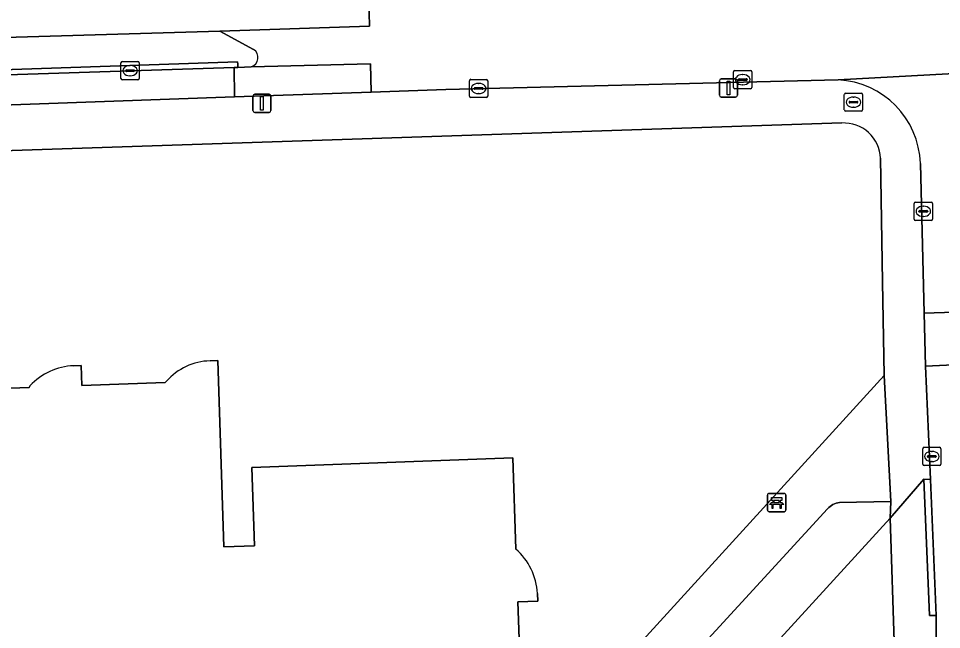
# Model space of a CAD drawing. Extents: x 161084 to 161928, y 385354 to 386522.
# Drawn here: x 161509.2 to 161559.9, y 386442.9 to 386476.5 of the extents above; entities that cross this region are included whole.
import ezdxf

# ---------------------------------------------------------------- set-up
doc = ezdxf.new("R2010")
doc.units = 0
for name, color, linetype in [('IMGEO_Bank', 7, 'Continuous'), ('IMGEO_Brandkraan', 7, 'Continuous'), ('IMGEO_Fietspad_gesloten', 7, 'Continuous'), ('IMGEO_Fietspad_open', 7, 'Continuous'), ('IMGEO_Groenvoorziening', 7, 'Continuous'), ('IMGEO_Haag', 7, 'Continuous'), ('IMGEO_Kolk', 7, 'Continuous'), ('IMGEO_Lichtmast', 7, 'Continuous'), ('IMGEO_Pand', 7, 'Continuous'), ('IMGEO_Parkeervlak_open', 7, 'Continuous'), ('IMGEO_Rijbaan_lokaal_open', 7, 'Continuous'), ('IMGEO_Voetpad_open', 7, 'Continuous')]:
    doc.layers.add(name, color=color, linetype=linetype)

msp = doc.modelspace()

# ---------------------------------------------------------------- linework, layer by layer
at = {"layer": 'IMGEO_Bank'}
for p, q in [((161550.318, 386449.484), (161550.318, 386450.325)), ((161550.318, 386450.325), (161550.318, 386449.484)), ((161550.393, 386450.409), (161551.234, 386450.409)), ((161551.234, 386450.409), (161550.393, 386450.409)), ((161551.318, 386450.334), (161551.318, 386449.493)), ((161551.318, 386449.493), (161551.318, 386450.334)), ((161551.015, 386449.807), (161550.622, 386449.807)), ((161550.627, 386449.915), (161550.627, 386450.021)), ((161550.671, 386450.021), (161550.671, 386449.915)), ((161550.959, 386450.027), (161550.677, 386450.027)), ((161550.677, 386449.909), (161550.959, 386449.909)), ((161550.965, 386449.915), (161550.965, 386450.021)), ((161551.009, 386450.021), (161551.009, 386449.915)), ((161551.243, 386449.409), (161550.402, 386449.409)), ((161550.402, 386449.409), (161551.243, 386449.409))]:
    msp.add_line(p, q, dxfattribs=at)
for points in [[(161550.621, 386450.027), (161550.535, 386450.027), (161550.535, 386450.188), (161551.098, 386450.188), (161551.098, 386450.027), (161551.015, 386450.027)], [(161550.565, 386449.807), (161550.423, 386449.807), (161550.535, 386449.909), (161550.621, 386449.909)], [(161550.615, 386449.8), (161550.615, 386449.593), (161550.572, 386449.593), (161550.572, 386449.8)], [(161551.015, 386449.909), (161551.098, 386449.909), (161551.21, 386449.807), (161551.071, 386449.807)], [(161551.065, 386449.8), (161551.065, 386449.593), (161551.021, 386449.593), (161551.021, 386449.8)]]:
    msp.add_lwpolyline(points, dxfattribs=at)
for centre, radius, start, end in [((161550.396, 386450.331), 0.0779, 92.4484, 184.2845), ((161550.396, 386450.331), 0.0779, 92.4484, 184.2845), ((161551.24, 386450.331), 0.0779, 2.4484, 94.2845), ((161551.24, 386450.331), 0.0779, 2.4484, 94.2845), ((161550.565, 386449.8), 0.00671, 2.8957, 87.1043), ((161550.622, 386449.8), 0.00671, 92.8957, 177.1043), ((161550.62, 386450.02), 0.00671, 2.8957, 87.1043), ((161550.62, 386449.916), 0.00671, 272.8957, 357.1043), ((161550.677, 386450.02), 0.00671, 92.8957, 177.1043), ((161550.677, 386449.916), 0.00671, 182.8957, 267.1043), ((161550.959, 386450.02), 0.00671, 2.8957, 87.1043), ((161550.959, 386449.916), 0.00671, 272.8957, 357.1043), ((161551.016, 386450.02), 0.00671, 92.8957, 177.1043), ((161551.016, 386449.916), 0.00671, 182.8957, 267.1043), ((161551.014, 386449.8), 0.00671, 2.8957, 87.1043), ((161551.071, 386449.8), 0.00671, 92.8957, 177.1043), ((161550.396, 386449.487), 0.0779, 182.4484, 274.2845), ((161550.396, 386449.487), 0.0779, 182.4484, 274.2845), ((161551.24, 386449.487), 0.0779, 272.4484, 4.2845), ((161551.24, 386449.487), 0.0779, 272.4484, 4.2845)]:
    msp.add_arc(centre, radius, start, end, dxfattribs=at)
at = {"layer": 'IMGEO_Brandkraan'}
for p, q in [((161554.611, 386472.402), (161555.463, 386472.402)), ((161554.536, 386471.476), (161554.536, 386472.328)), ((161554.795, 386471.896), (161554.795, 386471.908)), ((161554.838, 386471.945), (161555.236, 386471.945)), ((161555.024, 386472.182), (161555.049, 386472.182)), ((161555.279, 386471.908), (161555.279, 386471.896)), ((161555.537, 386472.328), (161555.537, 386471.476)), ((161555.463, 386471.402), (161554.611, 386471.402)), ((161555.233, 386471.859), (161554.835, 386471.859)), ((161555.047, 386471.622), (161555.022, 386471.622))]:
    msp.add_line(p, q, dxfattribs=at)
for points in [[(161554.611, 386472.402), (161555.463, 386472.402)], [(161554.536, 386471.476), (161554.536, 386472.328)], [(161555.537, 386472.328), (161555.537, 386471.476)], [(161555.463, 386471.402), (161554.611, 386471.402)]]:
    msp.add_lwpolyline(points, dxfattribs=at)
for centre, radius, start, end in [((161554.613, 386472.326), 0.0765, 91.552, 178.448), ((161554.613, 386472.326), 0.0765, 91.552, 178.448), ((161555.461, 386472.326), 0.0765, 1.552, 88.448), ((161555.461, 386472.326), 0.0765, 1.552, 88.448), ((161554.835, 386471.905), 0.0403, 85.8775, 175.7526), ((161554.832, 386471.895), 0.0366, 178.938, 274.7102), ((161555.236, 386471.902), 0.043, 264.8664, 352.4533), ((161555.24, 386471.907), 0.0386, 1.7309, 96.639), ((161554.613, 386471.478), 0.0765, 181.552, 268.448), ((161554.613, 386471.478), 0.0765, 181.552, 268.448), ((161555.461, 386471.478), 0.0765, 271.552, 358.448), ((161555.461, 386471.478), 0.0765, 271.552, 358.448)]:
    msp.add_arc(centre, radius, start, end, dxfattribs=at)
for centre, major_axis, ratio, start_param, end_param in [((161555.023, 386471.902), (-0.387, 0.002), 0.722429, 4.712389, 7.853982), ((161555.048, 386471.902), (-0.39, 0.002), 0.717154, 1.570796, 4.712389)]:
    msp.add_ellipse(centre, major_axis=major_axis, ratio=ratio, start_param=start_param, end_param=end_param, dxfattribs=at)
at = {"layer": 'IMGEO_Fietspad_gesloten'}
for points in [[(161521.028, 386473.8), (161521.236, 386473.81), (161521.222, 386473.985), (161521.211, 386474.123), (161503.428, 386473.519), (161500, 386473.404), (161422.709, 386470.822), (161419.46, 386470.712), (161374.447, 386469.158), (161373.947, 386469.131), (161373.945, 386468.888), (161419.47, 386470.405), (161422.267, 386470.498), (161500, 386473.118), (161503.432, 386473.234)], [(161419.522, 386468.753), (161422.381, 386468.851), (161500, 386471.455), (161503.171, 386471.561), (161521.05, 386472.187), (161521.028, 386473.8), (161503.432, 386473.234), (161500, 386473.118), (161422.267, 386470.498), (161419.47, 386470.405), (161373.945, 386468.888), (161373.892, 386467.179)]]:
    msp.add_lwpolyline(points, close=True, dxfattribs=at)
at = {"layer": 'IMGEO_Fietspad_open'}
msp.add_lwpolyline([(161524.844, 386477.968), (161512.843, 386477.556), (161504.64, 386477.27), (161504.681, 386475.335), (161520.243, 386475.807), (161528.463, 386476.077), (161528.428, 386477.563), (161528.023, 386477.548)], dxfattribs=at)
msp.add_lwpolyline([(161521.967, 386473.844), (161521.236, 386473.81), (161521.028, 386473.8), (161521.05, 386472.187), (161528.557, 386472.451), (161528.522, 386474.008)], close=True, dxfattribs=at)
at = {"layer": 'IMGEO_Groenvoorziening'}
for points in [[(161522.097, 386474.803), (161520.243, 386475.807), (161504.681, 386475.335), (161503.066, 386475.274), (161500, 386475.173), (161422.655, 386472.617), (161419.403, 386472.504), (161375.032, 386470.964), (161373.83, 386470.922), (161373.947, 386469.131), (161374.447, 386469.158), (161419.46, 386470.712), (161422.709, 386470.822), (161500, 386473.404)], [(161500, 386473.404), (161503.428, 386473.519), (161521.211, 386474.123), (161521.222, 386473.985), (161521.236, 386473.81), (161521.967, 386473.844)], [(161554.406, 386470.758), (161503.319, 386469.057), (161500, 386468.945), (161496.823, 386468.838), (161497.052, 386460.02), (161497.317, 386455.782), (161500, 386455.895), (161502.244, 386455.989)], [(161538.238, 386429.943), (161538.247, 386429.565), (161540.237, 386429.653), (161539.885, 386438.41), (161556.72, 386456.893), (161556.624, 386462.026), (161556.524, 386468.822)], [(161519.703, 386457.693), (161520.136, 386457.707), (161520.467, 386447.482), (161522.15, 386447.542), (161521.996, 386451.839), (161536.323, 386452.362)], [(161504.719, 386457.16), (161505.132, 386457.161), (161505.185, 386456.064), (161509.761, 386456.23), (161509.822, 386456.332)], [(161512.209, 386457.427), (161512.618, 386457.442), (161512.669, 386456.336), (161517.245, 386456.502), (161517.317, 386456.573)], [(161536.323, 386452.362), (161536.493, 386447.353)], [(161537.683, 386444.916), (161537.698, 386444.501), (161536.598, 386444.461), (161536.769, 386439.858)]]:
    msp.add_lwpolyline(points, dxfattribs=at)
for centre, radius, start, end in [((161521.792, 386474.356), 0.541, 288.8966, 55.6637), ((161554.498, 386468.732), 2.028, 2.5511, 92.5899), ((161519.77, 386454.448), 3.246, 91.1904, 139.1008), ((161512.399, 386453.863), 3.569, 93.0537, 136.2314), ((161534.205, 386444.727), 3.483, 3.1124, 48.9406)]:
    msp.add_arc(centre, radius, start, end, dxfattribs=at)
at = {"layer": 'IMGEO_Haag'}
for points in [[(161522.097, 386474.803), (161520.243, 386475.807), (161504.681, 386475.335), (161503.066, 386475.274), (161500, 386475.173), (161422.655, 386472.617), (161419.403, 386472.504), (161375.032, 386470.964), (161373.83, 386470.922), (161373.947, 386469.131), (161374.447, 386469.158), (161419.46, 386470.712), (161422.709, 386470.822), (161500, 386473.404)], [(161500, 386473.404), (161503.428, 386473.519), (161521.211, 386474.123), (161521.222, 386473.985), (161521.236, 386473.81), (161521.967, 386473.844)]]:
    msp.add_lwpolyline(points, dxfattribs=at)
msp.add_arc((161521.792, 386474.356), 0.541, 288.8966, 55.6637, dxfattribs=at)
at = {"layer": 'IMGEO_Kolk'}
for p, q in [((161514.811, 386473.205), (161514.811, 386474.057)), ((161514.886, 386474.131), (161515.738, 386474.131)), ((161515.299, 386473.911), (161515.324, 386473.911)), ((161515.812, 386474.057), (161515.812, 386473.205)), ((161515.07, 386473.625), (161515.07, 386473.637)), ((161515.508, 386473.588), (161515.11, 386473.588)), ((161515.113, 386473.674), (161515.511, 386473.674)), ((161515.554, 386473.637), (161515.554, 386473.625)), ((161548.454, 386472.714), (161548.454, 386473.566)), ((161548.529, 386473.64), (161549.381, 386473.64)), ((161548.942, 386473.42), (161548.967, 386473.42)), ((161549.455, 386473.566), (161549.455, 386472.714)), ((161515.738, 386473.131), (161514.886, 386473.131)), ((161515.322, 386473.351), (161515.297, 386473.351)), ((161533.951, 386472.229), (161533.951, 386473.081)), ((161534.026, 386473.155), (161534.878, 386473.155)), ((161534.439, 386472.935), (161534.464, 386472.935)), ((161534.952, 386473.081), (161534.952, 386472.229)), ((161548.713, 386473.134), (161548.713, 386473.146)), ((161549.151, 386473.097), (161548.753, 386473.097)), ((161548.756, 386473.183), (161549.154, 386473.183)), ((161549.197, 386473.146), (161549.197, 386473.134)), ((161534.21, 386472.649), (161534.21, 386472.661)), ((161534.648, 386472.612), (161534.25, 386472.612)), ((161534.253, 386472.698), (161534.651, 386472.698)), ((161534.462, 386472.375), (161534.437, 386472.375)), ((161534.694, 386472.661), (161534.694, 386472.649)), ((161549.381, 386472.64), (161548.529, 386472.64)), ((161548.965, 386472.86), (161548.94, 386472.86)), ((161534.878, 386472.155), (161534.026, 386472.155)), ((161558.372, 386465.479), (161558.372, 386466.331)), ((161558.447, 386466.405), (161559.299, 386466.405)), ((161559.373, 386466.331), (161559.373, 386465.479)), ((161558.631, 386465.899), (161558.631, 386465.911)), ((161559.069, 386465.862), (161558.671, 386465.862)), ((161558.674, 386465.948), (161559.072, 386465.948)), ((161558.86, 386466.185), (161558.885, 386466.185)), ((161559.115, 386465.911), (161559.115, 386465.899)), ((161559.299, 386465.405), (161558.447, 386465.405)), ((161558.883, 386465.625), (161558.858, 386465.625)), ((161558.84, 386452.018), (161558.84, 386452.87)), ((161558.915, 386452.944), (161559.767, 386452.944)), ((161559.328, 386452.724), (161559.353, 386452.724)), ((161559.841, 386452.87), (161559.841, 386452.018)), ((161559.099, 386452.438), (161559.099, 386452.45)), ((161559.537, 386452.401), (161559.139, 386452.401)), ((161559.142, 386452.487), (161559.54, 386452.487)), ((161559.351, 386452.164), (161559.326, 386452.164)), ((161559.583, 386452.45), (161559.583, 386452.438)), ((161559.767, 386451.944), (161558.915, 386451.944))]:
    msp.add_line(p, q, dxfattribs=at)
for points in [[(161514.811, 386473.205), (161514.811, 386474.057)], [(161514.886, 386474.131), (161515.738, 386474.131)], [(161515.812, 386474.057), (161515.812, 386473.205)], [(161548.454, 386472.714), (161548.454, 386473.566)], [(161548.529, 386473.64), (161549.381, 386473.64)], [(161549.455, 386473.566), (161549.455, 386472.714)], [(161515.738, 386473.131), (161514.886, 386473.131)], [(161533.951, 386472.229), (161533.951, 386473.081)], [(161534.026, 386473.155), (161534.878, 386473.155)], [(161534.952, 386473.081), (161534.952, 386472.229)], [(161549.381, 386472.64), (161548.529, 386472.64)], [(161534.878, 386472.155), (161534.026, 386472.155)], [(161558.372, 386465.479), (161558.372, 386466.331)], [(161558.447, 386466.405), (161559.299, 386466.405)], [(161559.373, 386466.331), (161559.373, 386465.479)], [(161559.299, 386465.405), (161558.447, 386465.405)], [(161558.84, 386452.018), (161558.84, 386452.87)], [(161558.915, 386452.944), (161559.767, 386452.944)], [(161559.841, 386452.87), (161559.841, 386452.018)], [(161559.767, 386451.944), (161558.915, 386451.944)]]:
    msp.add_lwpolyline(points, dxfattribs=at)
for centre, radius, start, end in [((161514.888, 386474.055), 0.0765, 91.552, 178.448), ((161514.888, 386474.055), 0.0765, 91.552, 178.448), ((161515.736, 386474.055), 0.0765, 1.552, 88.448), ((161515.736, 386474.055), 0.0765, 1.552, 88.448), ((161515.11, 386473.634), 0.0403, 85.8775, 175.7526), ((161515.107, 386473.624), 0.0366, 178.938, 274.7102), ((161515.511, 386473.631), 0.043, 264.8664, 352.4533), ((161515.515, 386473.636), 0.0386, 1.7309, 96.639), ((161548.531, 386473.564), 0.0765, 91.552, 178.448), ((161548.531, 386473.564), 0.0765, 91.552, 178.448), ((161549.379, 386473.564), 0.0765, 1.552, 88.448), ((161549.379, 386473.564), 0.0765, 1.552, 88.448), ((161514.888, 386473.207), 0.0765, 181.552, 268.448), ((161514.888, 386473.207), 0.0765, 181.552, 268.448), ((161515.736, 386473.207), 0.0765, 271.552, 358.448), ((161515.736, 386473.207), 0.0765, 271.552, 358.448), ((161534.028, 386473.079), 0.0765, 91.552, 178.448), ((161534.028, 386473.079), 0.0765, 91.552, 178.448), ((161534.876, 386473.079), 0.0765, 1.552, 88.448), ((161534.876, 386473.079), 0.0765, 1.552, 88.448), ((161548.753, 386473.143), 0.0403, 85.8775, 175.7526), ((161548.75, 386473.133), 0.0366, 178.938, 274.7102), ((161549.154, 386473.14), 0.043, 264.8664, 352.4533), ((161549.158, 386473.145), 0.0386, 1.7309, 96.639), ((161534.25, 386472.658), 0.0403, 85.8775, 175.7526), ((161534.247, 386472.648), 0.0366, 178.938, 274.7102), ((161534.651, 386472.655), 0.043, 264.8664, 352.4533), ((161534.655, 386472.66), 0.0386, 1.7309, 96.639), ((161548.531, 386472.716), 0.0765, 181.552, 268.448), ((161548.531, 386472.716), 0.0765, 181.552, 268.448), ((161549.379, 386472.716), 0.0765, 271.552, 358.448), ((161549.379, 386472.716), 0.0765, 271.552, 358.448), ((161534.028, 386472.231), 0.0765, 181.552, 268.448), ((161534.028, 386472.231), 0.0765, 181.552, 268.448), ((161534.876, 386472.231), 0.0765, 271.552, 358.448), ((161534.876, 386472.231), 0.0765, 271.552, 358.448), ((161558.449, 386466.329), 0.0765, 91.552, 178.448), ((161558.449, 386466.329), 0.0765, 91.552, 178.448), ((161559.297, 386466.329), 0.0765, 1.552, 88.448), ((161559.297, 386466.329), 0.0765, 1.552, 88.448), ((161558.671, 386465.908), 0.0403, 85.8775, 175.7526), ((161558.668, 386465.898), 0.0366, 178.938, 274.7102), ((161559.072, 386465.905), 0.043, 264.8664, 352.4533), ((161559.076, 386465.91), 0.0386, 1.7309, 96.639), ((161558.449, 386465.481), 0.0765, 181.552, 268.448), ((161558.449, 386465.481), 0.0765, 181.552, 268.448), ((161559.297, 386465.481), 0.0765, 271.552, 358.448), ((161559.297, 386465.481), 0.0765, 271.552, 358.448), ((161558.917, 386452.868), 0.0765, 91.552, 178.448), ((161558.917, 386452.868), 0.0765, 91.552, 178.448), ((161559.765, 386452.868), 0.0765, 1.552, 88.448), ((161559.765, 386452.868), 0.0765, 1.552, 88.448), ((161559.139, 386452.447), 0.0403, 85.8775, 175.7526), ((161559.136, 386452.437), 0.0366, 178.938, 274.7102), ((161559.54, 386452.444), 0.043, 264.8664, 352.4533), ((161559.544, 386452.449), 0.0386, 1.7309, 96.639), ((161558.917, 386452.02), 0.0765, 181.552, 268.448), ((161558.917, 386452.02), 0.0765, 181.552, 268.448), ((161559.765, 386452.02), 0.0765, 271.552, 358.448), ((161559.765, 386452.02), 0.0765, 271.552, 358.448)]:
    msp.add_arc(centre, radius, start, end, dxfattribs=at)
for centre, major_axis, ratio, start_param, end_param in [((161515.298, 386473.631), (-0.387, 0.002), 0.722429, 4.712389, 7.853982), ((161515.323, 386473.631), (-0.39, 0.002), 0.717154, 1.570796, 4.712389), ((161548.941, 386473.14), (-0.387, 0.002), 0.722429, 4.712389, 7.853982), ((161548.966, 386473.14), (-0.39, 0.002), 0.717154, 1.570796, 4.712389), ((161534.438, 386472.655), (-0.387, 0.002), 0.722429, 4.712389, 7.853982), ((161534.463, 386472.655), (-0.39, 0.002), 0.717154, 1.570796, 4.712389), ((161558.859, 386465.905), (-0.387, 0.002), 0.722429, 4.712389, 7.853982), ((161558.884, 386465.905), (-0.39, 0.002), 0.717154, 1.570796, 4.712389), ((161559.327, 386452.444), (-0.387, 0.002), 0.722429, 4.712389, 7.853982), ((161559.352, 386452.444), (-0.39, 0.002), 0.717154, 1.570796, 4.712389)]:
    msp.add_ellipse(centre, major_axis=major_axis, ratio=ratio, start_param=start_param, end_param=end_param, dxfattribs=at)
at = {"layer": 'IMGEO_Lichtmast'}
for p, q in [((161547.677, 386472.277), (161547.677, 386473.077)), ((161547.677, 386473.077), (161547.677, 386472.277)), ((161547.777, 386473.177), (161548.567, 386473.177)), ((161548.567, 386473.177), (161547.777, 386473.177)), ((161548.667, 386473.077), (161548.667, 386472.277)), ((161548.667, 386472.277), (161548.667, 386473.077)), ((161522.057, 386471.44), (161522.057, 386472.24)), ((161522.057, 386472.24), (161522.057, 386471.44)), ((161522.157, 386472.34), (161522.947, 386472.34)), ((161522.947, 386472.34), (161522.157, 386472.34)), ((161523.047, 386472.24), (161523.047, 386471.44)), ((161523.047, 386471.44), (161523.047, 386472.24)), ((161548.567, 386472.177), (161547.777, 386472.177)), ((161547.777, 386472.177), (161548.567, 386472.177)), ((161522.947, 386471.34), (161522.157, 386471.34)), ((161522.157, 386471.34), (161522.947, 386471.34))]:
    msp.add_line(p, q, dxfattribs=at)
for points in [[(161548.097, 386473.052), (161548.247, 386473.052), (161548.247, 386472.302), (161548.097, 386472.302), (161548.097, 386473.052)], [(161522.477, 386472.215), (161522.627, 386472.215), (161522.627, 386471.465), (161522.477, 386471.465), (161522.477, 386472.215)]]:
    msp.add_lwpolyline(points, dxfattribs=at)
for centre, start, end in [((161547.777, 386473.077), 90, 180), ((161547.777, 386473.077), 90, 180), ((161548.567, 386473.077), 0, 90), ((161548.567, 386473.077), 360, 90), ((161522.157, 386472.24), 90, 180), ((161522.157, 386472.24), 90, 180), ((161522.947, 386472.24), 0, 90), ((161522.947, 386472.24), 360, 90), ((161547.777, 386472.277), 180, 270), ((161547.777, 386472.277), 180, 270), ((161548.567, 386472.277), 270, 0), ((161548.567, 386472.277), 270, 0), ((161522.157, 386471.44), 180, 270), ((161522.157, 386471.44), 180, 270), ((161522.947, 386471.44), 270, 0), ((161522.947, 386471.44), 270, 0)]:
    msp.add_arc(centre, 0.1, start, end, dxfattribs=at)
at = {"layer": 'IMGEO_Pand'}
for points in [[(161536.493, 386447.353), (161536.323, 386452.362), (161521.996, 386451.839), (161522.15, 386447.542), (161520.467, 386447.482), (161520.136, 386457.707), (161519.703, 386457.693)], [(161509.822, 386456.332), (161509.761, 386456.23), (161505.185, 386456.064), (161505.132, 386457.161), (161504.719, 386457.16)], [(161517.317, 386456.573), (161517.245, 386456.502), (161512.669, 386456.336), (161512.618, 386457.442), (161512.209, 386457.427)], [(161536.598, 386444.461), (161537.698, 386444.501), (161537.683, 386444.916)], [(161536.769, 386439.858), (161536.598, 386444.461)]]:
    msp.add_lwpolyline(points, dxfattribs=at)
for centre, radius, start, end in [((161519.77, 386454.448), 3.246, 91.1904, 139.1008), ((161512.399, 386453.863), 3.569, 93.0537, 136.2314), ((161534.205, 386444.727), 3.483, 3.1124, 48.9406)]:
    msp.add_arc(centre, radius, start, end, dxfattribs=at)
at = {"layer": 'IMGEO_Parkeervlak_open'}
msp.add_lwpolyline([(161557.062, 386449.052), (161557.087, 386449.967), (161554.268, 386449.911), (161554.175, 386449.896), (161554.085, 386449.873), (161553.996, 386449.841), (161553.911, 386449.802), (161553.829, 386449.756), (161553.752, 386449.702), (161553.68, 386449.642), (161553.61, 386449.571), (161542.577, 386437.546), (161542.376, 386437.077), (161542.488, 386433.106)], close=True, dxfattribs=at)
at = {"layer": 'IMGEO_Rijbaan_lokaal_open'}
for points in [[(161775.508, 386488.391), (161772.611, 386486.24), (161772.269, 386486.142), (161715.043, 386484.115), (161703.758, 386483.683), (161669.183, 386482.417), (161654.926, 386481.945), (161653.096, 386481.862), (161640.245, 386481.424), (161616.751, 386480.587), (161615.046, 386480.532), (161611.282, 386480.377), (161608.884, 386480.268), (161598.427, 386479.968), (161597.352, 386479.943), (161569.853, 386478.954), (161563.804, 386478.726), (161557.954, 386478.54), (161534.796, 386477.72), (161528.428, 386477.563), (161528.463, 386476.077), (161520.243, 386475.807), (161522.097, 386474.803)], [(161521.967, 386473.844), (161528.522, 386474.008), (161528.557, 386472.451), (161532.643, 386472.594), (161554.19, 386473.124), (161567.291, 386473.851), (161576.664, 386474.21), (161580.444, 386474.358), (161590.902, 386474.713), (161596.966, 386474.916), (161608.876, 386475.337), (161614.932, 386475.557)], [(161563.757, 386469.664), (161563.753, 386469.964), (161563.777, 386470.322), (161563.833, 386470.676), (161563.92, 386471.023), (161564.038, 386471.361), (161564.186, 386471.687), (161564.363, 386471.999), (161564.566, 386472.294), (161564.795, 386472.569), (161565.048, 386472.823), (161565.322, 386473.053), (161565.616, 386473.258), (161565.927, 386473.436), (161566.253, 386473.585), (161566.59, 386473.705), (161566.937, 386473.793), (161567.291, 386473.851), (161554.19, 386473.124)], [(161558.713, 386468.525), (161558.917, 386460.318), (161563.909, 386460.47), (161563.896, 386465.408), (161563.757, 386469.664)], [(161556.068, 386440.454), (161557.297, 386441.732), (161557.062, 386449.052), (161542.488, 386433.106), (161542.666, 386429.756), (161542.811, 386429.3), (161543.399, 386428.451), (161544.773, 386426.545), (161545.47, 386425.557), (161545.477, 386424.259), (161545.498, 386422.532), (161545.498, 386422.504), (161545.581, 386420.702)]]:
    msp.add_lwpolyline(points, dxfattribs=at)
for points in [[(161563.909, 386460.47), (161558.917, 386460.318), (161559, 386457.404), (161564.012, 386457.639)], [(161564.012, 386457.639), (161559, 386457.404), (161559.273, 386451.176), (161559.58, 386443.716), (161559.58, 386441.183), (161559.666, 386437.135), (161560.897, 386406.07), (161566.045, 386406.257)]]:
    msp.add_lwpolyline(points, close=True, dxfattribs=at)
for centre, radius, start, end in [((161521.792, 386474.356), 0.541, 288.8966, 55.6637), ((161553.974, 386468.388), 4.741, 1.6573, 87.388)]:
    msp.add_arc(centre, radius, start, end, dxfattribs=at)
at = {"layer": 'IMGEO_Voetpad_open'}
for points in [[(161554.19, 386473.124), (161532.643, 386472.594), (161528.557, 386472.451), (161521.05, 386472.187), (161503.171, 386471.561), (161500, 386471.455), (161422.381, 386468.851), (161419.522, 386468.753), (161373.892, 386467.179), (161368.85, 386467)], [(161365.763, 386464.494), (161369.922, 386464.527), (161370.168, 386464.548), (161377.927, 386464.826), (161409.412, 386465.841), (161410.915, 386465.898), (161426.423, 386466.463), (161429.441, 386466.565), (161493.479, 386468.725), (161496.823, 386468.838), (161500, 386468.945), (161503.319, 386469.057), (161554.406, 386470.758)], [(161556.524, 386468.822), (161556.624, 386462.026), (161556.72, 386456.893), (161557.087, 386449.967), (161557.062, 386449.052), (161558.905, 386451.203), (161559.273, 386451.176), (161559, 386457.404), (161558.917, 386460.318), (161558.713, 386468.525)], [(161542.577, 386437.546), (161553.61, 386449.571), (161553.68, 386449.642), (161553.752, 386449.702), (161553.829, 386449.756), (161553.911, 386449.802), (161553.996, 386449.841), (161554.085, 386449.873), (161554.175, 386449.896), (161554.268, 386449.911), (161557.087, 386449.967), (161556.72, 386456.893), (161539.885, 386438.41)], [(161559.58, 386441.183), (161559.58, 386443.716), (161559.213, 386443.701), (161558.905, 386451.203), (161557.062, 386449.052), (161557.297, 386441.732)]]:
    msp.add_lwpolyline(points, dxfattribs=at)
msp.add_lwpolyline([(161559.273, 386451.176), (161558.905, 386451.203), (161559.213, 386443.701), (161559.58, 386443.716)], close=True, dxfattribs=at)
for centre, radius, start, end in [((161553.974, 386468.388), 4.741, 1.6573, 87.388), ((161554.498, 386468.732), 2.028, 2.5511, 92.5899)]:
    msp.add_arc(centre, radius, start, end, dxfattribs=at)

doc.saveas('drawing.dxf')
